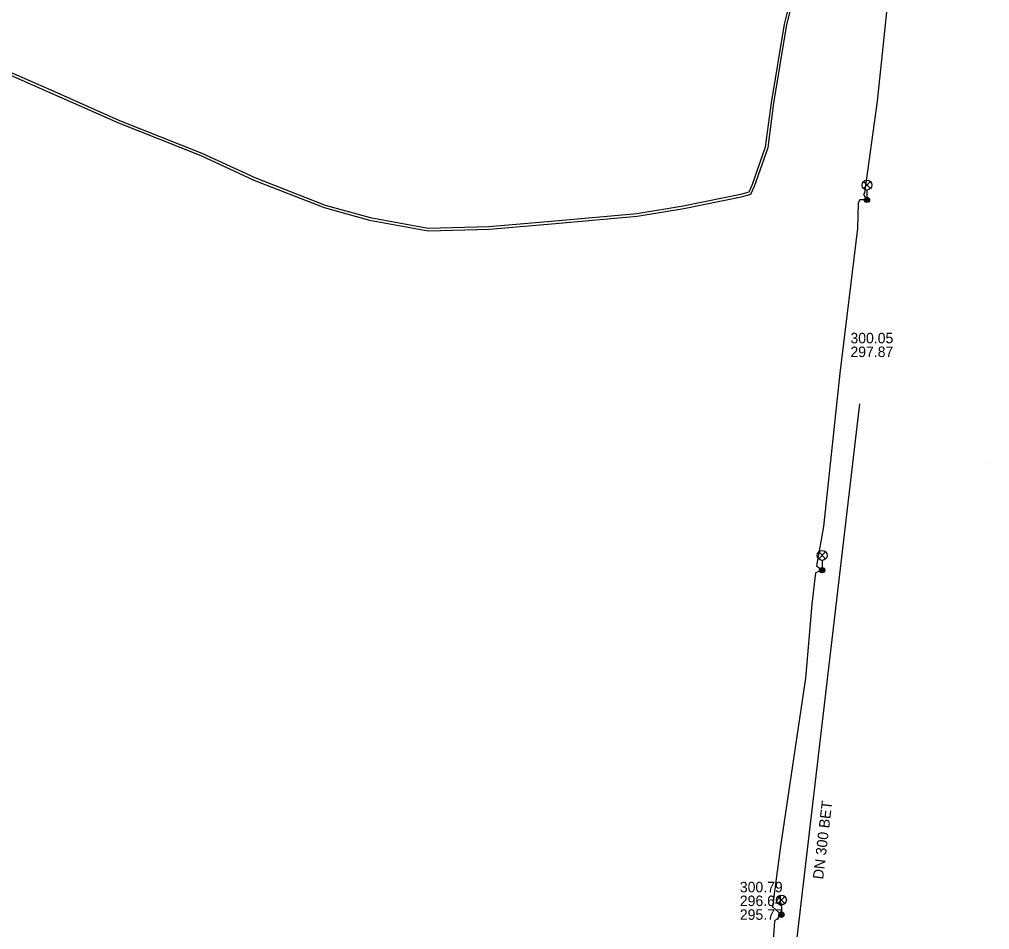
# Model space of a CAD drawing. Extents: x -595540 to -593988, y -1160850 to -1159202.
# Drawn here: x -594370.6 to -594296.6, y -1159512.6 to -1159443.1 of the extents above; entities that cross this region are included whole.
import ezdxf

# ---------------------------------------------------------------- set-up
doc = ezdxf.new("R2010")
doc.units = 0
for name, color, linetype in [('DESTOVA-NEPROVOZOVANA_popisy', 7, 'Continuous'), ('DESTOVA_trasa neprovozované sítě', 7, 'Continuous'), ('EON-NN_kabel', 7, 'Continuous'), ('SPLASKOVA_popisy neprovozované sítě', 7, 'Continuous'), ('TSB_kabel VO', 7, 'Continuous'), ('TSB_lampy VO', 7, 'Continuous')]:
    doc.layers.add(name, color=color, linetype=linetype)

msp = doc.modelspace()

# ---------------------------------------------------------------- linework, layer by layer
at = {"layer": 'DESTOVA-NEPROVOZOVANA_popisy'}
for p, q in [((-594307.191, -1159468.853), (-594307.191, -1159468.853)), ((-594315.634, -1159511.81), (-594315.634, -1159511.81))]:
    msp.add_line(p, q, dxfattribs=at)
at = {"layer": 'DESTOVA_trasa neprovozované sítě'}
msp.add_line((-594306.493, -1159472.427), (-594311.566, -1159515.61), dxfattribs=at)
at = {"layer": 'EON-NN_kabel'}
for points in [[(-594380.821, -1159443.034), (-594379.456, -1159443.643), (-594379.22, -1159443.748), (-594373.46, -1159446.178), (-594368.42, -1159448.389), (-594363.001, -1159450.798), (-594356.721, -1159453.278), (-594352.661, -1159455.158), (-594347.308, -1159457.255), (-594343.868, -1159458.202), (-594339.422, -1159459.01), (-594334.795, -1159458.89), (-594329.729, -1159458.46), (-594323.493, -1159457.901), (-594319.958, -1159457.312), (-594315.463, -1159456.393), (-594314.932, -1159456.246), (-594314.693, -1159455.723), (-594313.668, -1159452.817), (-594313.229, -1159449.445), (-594312.238, -1159443.439), (-594311.48, -1159440.458)], [(-594379.64, -1159443.02), (-594379.57, -1159443.43), (-594379.456, -1159443.643), (-594379.34, -1159443.86), (-594379.3, -1159443.932), (-594373.54, -1159446.362), (-594368.5, -1159448.571), (-594363.079, -1159450.982), (-594356.799, -1159453.462), (-594352.739, -1159455.342), (-594347.372, -1159457.445), (-594343.912, -1159458.398), (-594339.438, -1159459.21), (-594334.784, -1159459.09), (-594329.711, -1159458.66), (-594323.467, -1159458.099), (-594319.922, -1159457.508), (-594315.417, -1159456.587), (-594314.788, -1159456.414), (-594314.507, -1159455.797), (-594313.472, -1159452.863), (-594313.031, -1159449.475), (-594312.042, -1159443.48), (-594311.3, -1159440.562)]]:
    msp.add_lwpolyline(points, dxfattribs=at)
at = {"layer": 'SPLASKOVA_popisy neprovozované sítě'}
msp.add_line((-594296.566, -1159477.01), (-594296.566, -1159477.01), dxfattribs=at)
at = {"layer": 'TSB_kabel VO'}
msp.add_lwpolyline([(-594304.08, -1159439.09), (-594305.15, -1159449.31), (-594306.11, -1159456.32), (-594306.191, -1159456.446), (-594305.93, -1159456.854), (-594306.461, -1159456.864), (-594306.6, -1159457.08), (-594306.66, -1159459.04), (-594308.01, -1159470.07), (-594309.26, -1159481.78), (-594309.789, -1159484.79), (-594309.35, -1159485.12), (-594309.867, -1159485.327), (-594310.13, -1159487.71), (-594310.62, -1159493.36), (-594312.54, -1159506.2), (-594313.15, -1159510.83), (-594312.46, -1159511.42), (-594313, -1159511.9), (-594313.119, -1159513.711)], dxfattribs=at)
at = {"layer": 'TSB_lampy VO'}
for p, q in [((-594306.195, -1159455.994), (-594305.665, -1159455.464)), ((-594306.195, -1159455.464), (-594305.665, -1159455.994)), ((-594306.195, -1159455.994), (-594305.665, -1159455.464)), ((-594306.195, -1159455.464), (-594305.665, -1159455.994)), ((-594305.93, -1159456.104), (-594305.93, -1159456.854)), ((-594305.93, -1159456.104), (-594305.93, -1159456.854)), ((-594309.615, -1159484.26), (-594309.085, -1159483.73)), ((-594309.615, -1159483.73), (-594309.085, -1159484.26)), ((-594309.615, -1159484.26), (-594309.085, -1159483.73)), ((-594309.615, -1159483.73), (-594309.085, -1159484.26)), ((-594309.35, -1159484.37), (-594309.35, -1159485.12)), ((-594309.35, -1159484.37), (-594309.35, -1159485.12)), ((-594312.725, -1159510.56), (-594312.195, -1159510.03)), ((-594312.725, -1159510.03), (-594312.195, -1159510.56)), ((-594312.725, -1159510.56), (-594312.195, -1159510.03)), ((-594312.725, -1159510.03), (-594312.195, -1159510.56)), ((-594312.46, -1159510.67), (-594312.46, -1159511.42)), ((-594312.46, -1159510.67), (-594312.46, -1159511.42))]:
    msp.add_line(p, q, dxfattribs=at)
for centre, radius in [((-594305.93, -1159455.729), 0.375), ((-594305.93, -1159455.729), 0.375), ((-594305.93, -1159456.854), 0.2), ((-594305.93, -1159456.854), 0.2), ((-594305.93, -1159456.854), 0.145), ((-594305.93, -1159456.854), 0.145), ((-594305.93, -1159456.854), 0.0876), ((-594305.93, -1159456.854), 0.0876), ((-594309.35, -1159483.995), 0.375), ((-594309.35, -1159483.995), 0.375), ((-594309.35, -1159485.12), 0.2), ((-594309.35, -1159485.12), 0.2), ((-594309.35, -1159485.12), 0.145), ((-594309.35, -1159485.12), 0.145), ((-594309.35, -1159485.12), 0.0876), ((-594309.35, -1159485.12), 0.0876), ((-594312.46, -1159510.295), 0.375), ((-594312.46, -1159510.295), 0.375), ((-594312.46, -1159511.42), 0.2), ((-594312.46, -1159511.42), 0.2), ((-594312.46, -1159511.42), 0.145), ((-594312.46, -1159511.42), 0.145), ((-594312.46, -1159511.42), 0.0876), ((-594312.46, -1159511.42), 0.0876)]:
    msp.add_circle(centre, radius, dxfattribs=at)

# ---------------------------------------------------------------- texts
at = {"layer": 'DESTOVA-NEPROVOZOVANA_popisy'}
for s, p in [('300.05', (-594307.191, -1159467.803)), ('297.87', (-594307.191, -1159468.853)), ('300.79', (-594315.634, -1159509.71)), ('296.64', (-594315.634, -1159510.76)), ('295.77', (-594315.634, -1159511.81))]:
    msp.add_text(s, height=0.8, dxfattribs=at).set_placement(p)
msp.add_text('DN 300 BET', height=0.8, rotation=83.30806, dxfattribs=at).set_placement((-594309.274, -1159508.748))

doc.saveas('drawing.dxf')
